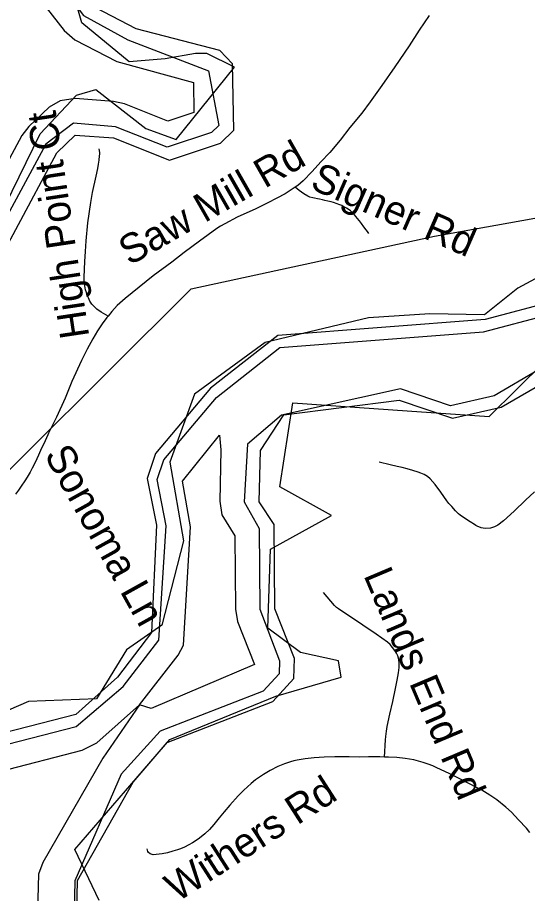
# Model space of a CAD drawing. Extents: x 1383679 to 1536984, y 460658 to 651027.
# Drawn here: x 1400580 to 1402244, y 515569 to 518428 of the extents above; entities that cross this region are included whole.
import ezdxf

# ---------------------------------------------------------------- set-up
doc = ezdxf.new("R2010")
doc.units = 0
for name, color, linetype in [('Default', 7, 'Continuous'), ('Exist Boundary Political City Limit New', 7, 'Continuous'), ('Exist Hydrographic Bay Label', 7, 'Continuous'), ('Exist Hydrographic Buffer Line', 7, 'Continuous'), ('Exist Road Non-System Type 51', 7, 'Continuous'), ('Exist Road Non-System Type 51 Label', 7, 'Continuous'), ('Exist Utilities Electrical Transmission Line', 7, 'Continuous'), ('Map Preparation Boundary City Limit Buffer Line', 7, 'Continuous')]:
    doc.layers.add(name, color=color, linetype=linetype)

msp = doc.modelspace()

# ---------------------------------------------------------------- linework, layer by layer
at = {"layer": 'Default'}
for points in [[(1400789.8, 518410), (1400699.2, 518727.1)], [(1400400.5, 517531.4), (1400654, 518047.7), (1400771.6, 518174.5), (1400835, 518192.7), (1400997.9, 518065.8), (1401097.5, 518029.6), (1401287.5, 518265.1), (1401197, 518310.4), (1401160.9, 518310.4), (1401061.2, 518292.3), (1400943.6, 518283.2), (1400789.8, 518410)], [(1402366, 517626.9), (1402212.2, 517544.8), (1402103.1, 517457.8), (1401924.8, 517461), (1401724.5, 517447.2), (1401387.5, 517367.3), (1401156.9, 517198.7), (1401077.1, 516976.8), (1401121.5, 516719.4), (1401050.5, 516444.2), (1400935.2, 516364.3), (1400837.6, 516204.6), (1400615.9, 516195.7), (1400491.8, 516142.4)], [(1400846, 515545.6), (1400766.8, 515712.7), (1401077.1, 516070.9), (1401423, 516212.9), (1401635.8, 516275.1), (1401626.9, 516328.3), (1401502.8, 516354.9), (1401396.4, 516434.8), (1401405.2, 516692.2), (1401604.4, 516802.4), (1401435.5, 516896.5), (1401478, 517170.6), (1401851.1, 517144.1), (1402118.5, 517125.1), (1402389.6, 517393.4)]]:
    msp.add_lwpolyline(points, dxfattribs=at)
at = {"layer": 'Exist Boundary Political City Limit New'}
for points in [[(1400789.8, 518410), (1400699.2, 518727.1)], [(1400400.5, 517531.4), (1400654, 518047.7), (1400771.6, 518174.5), (1400835, 518192.7), (1400997.9, 518065.8), (1401097.5, 518029.6), (1401287.5, 518265.1), (1401197, 518310.4), (1401160.9, 518310.4), (1401061.2, 518292.3), (1400943.6, 518283.2), (1400789.8, 518410)], [(1402366, 517626.9), (1402212.2, 517544.8), (1402103.1, 517457.8), (1401924.8, 517461), (1401724.5, 517447.2), (1401387.5, 517367.3), (1401156.9, 517198.7), (1401077.1, 516976.8), (1401121.5, 516719.4), (1401050.5, 516444.2), (1400935.2, 516364.3), (1400837.6, 516204.6), (1400615.9, 516195.7), (1400491.8, 516142.4)], [(1400846, 515545.6), (1400766.8, 515712.7), (1401077.1, 516070.9), (1401423, 516212.9), (1401635.8, 516275.1), (1401626.9, 516328.3), (1401502.8, 516354.9), (1401396.4, 516434.8), (1401405.2, 516692.2), (1401604.4, 516802.4), (1401435.5, 516896.5), (1401478, 517170.6), (1401851.1, 517144.1), (1402118.5, 517125.1), (1402389.6, 517393.4)]]:
    msp.add_lwpolyline(points, dxfattribs=at)
at = {"layer": 'Exist Hydrographic Bay Label'}
for points in [[(1399586.1, 516534.5), (1400182.1, 517129.8), (1400439.1, 517485.7), (1400708.2, 517985.8), (1400768.1, 518043.7), (1400893.1, 518034.6), (1401075.1, 517962), (1401242.1, 518017.7), (1401285.1, 518059.6), (1401281.1, 518276.3), (1401240.2, 518319.7), (1400967.1, 518390.9), (1400835.1, 518459.2)], [(1402334.9, 517503.4), (1402106.1, 517442.4), (1401429.1, 517390.3), (1401209.1, 517217.5), (1401030.1, 517004.5), (1401003.1, 516922.9), (1401033, 516771.3), (1401017, 516420.5), (1400906.1, 516274.9), (1400770.1, 516153), (1400460.1, 516073.9)], [(1401184, 515202.6), (1401180, 515402.9), (1401155, 515426.4), (1400814, 515466.1), (1400773, 515509.6), (1400775.1, 515611.3), (1400957.1, 515932.6), (1401068.1, 516061.6), (1401413.1, 516195.8), (1401481.1, 516270), (1401483, 516335.6), (1401419, 516497.7), (1401417.1, 516773.5), (1401368.1, 516846.7), (1401372.1, 517014), (1401449.1, 517130.6), (1401825, 517178.9), (1401999, 517119.6), (1402158, 517155.8), (1402310.1, 517244.6)]]:
    msp.add_lwpolyline(points, dxfattribs=at)
at = {"layer": 'Exist Hydrographic Buffer Line'}
for points in [[(1400595.5, 520616.4), (1400503, 520434.7), (1400508.7, 520401.1), (1400582.6, 520294.6), (1400585.5, 520021.3), (1400763, 519658), (1400782.7, 519527.8), (1400658.9, 519072.3), (1400649.5, 518705), (1400690.5, 518572.8), (1400794.8, 518434.1), (1400940.1, 518354.7), (1401203.2, 518253.2), (1401236.1, 518075.5), (1401212.1, 518052.1), (1401067.7, 518004), (1400899.3, 518071.1), (1400762.4, 518083), (1400671.7, 518014), (1400396.5, 517506.3), (1400142.9, 517155.2), (1399549.2, 516562.2)], [(1400633.6, 518511.8), (1400731.5, 518385.1), (1400766.5, 518354.6), (1400903.3, 518283.7), (1401153.5, 518215.4), (1401155.3, 518117.5), (1401070.1, 518089.1), (1400929, 518145.4), (1400893.2, 518153.6), (1400768.2, 518162.8), (1400718.5, 518155.8), (1400682.4, 518135), (1400616.1, 518071.5), (1400593.8, 518042), (1400328.6, 517548.9)], [(1402366.4, 517486.7), (1402498.4, 517621.2), (1402658.4, 517751.6), (1402710.2, 517763.1), (1402750.2, 517773.4), (1402756.5, 517682.9), (1402692.8, 517584), (1402279.4, 517277.4), (1402134.6, 517192.7), (1401992.6, 517160.4), (1401829.3, 517216.1), (1401440.5, 517130), (1401330, 517035.4), (1401319.5, 516847), (1401368.6, 516760.5), (1401370.4, 516496.8), (1401434.2, 516327.9), (1401432.9, 516285.4), (1401381.3, 516229.1), (1401045, 516098.3), (1400918.1, 515958.1), (1400766.5, 515610.6)], [(1400276.5, 515751.7), (1400178.8, 515871.9), (1400194.7, 515910.2), (1400374.5, 515976.3), (1400474.5, 516037.8), (1400771.3, 516113.6), (1400924.1, 516244.5), (1401040.2, 516395.6), (1401064.4, 516768.8), (1401035.8, 516919.7), (1401057, 516984), (1401228.4, 517187.9), (1401435.6, 517350.7), (1402100.5, 517401.8), (1402314.4, 517458.4), (1402366.4, 517486.7)], [(1400337.4, 515551.6), (1400351.6, 515590.8), (1400356.5, 515750), (1400349.3, 515793.6), (1400328.5, 515829.7), (1400391.5, 515857.5), (1400434.5, 515872.4), (1400466.5, 515899.1), (1400520.3, 515967), (1400791.1, 516036.1), (1400838.5, 516060.4), (1400977.6, 516184.9), (1401103.9, 516347.1), (1401121.2, 516378.8), (1401144.3, 516765.2), (1401118.3, 516914.6), (1401239, 517065.1)], [(1401239, 517065.1), (1401243.5, 517016.2), (1401239.5, 516848.9), (1401246.7, 516805), (1401288.7, 516736), (1401290.5, 516496.2), (1401297.6, 516456), (1401352.7, 516316.3), (1401016, 516172.8), (1400977.6, 516184.9), (1400857.5, 516010.2), (1400662.1, 515669.8), (1400648.2, 515631.5), (1400644.4, 515511.3)], [(1400766.5, 515610.6), (1400764.4, 515508.9), (1400805.4, 515465.5)]]:
    msp.add_lwpolyline(points, dxfattribs=at)
at = {"layer": 'Exist Road Non-System Type 51'}
msp.add_line((1401795.4, 516967.7), (1401760.2, 516976.8), dxfattribs=at)
for points in [[(1401922.4, 518434.3), (1401890.3, 518385.8), (1401857.8, 518335.6), (1401810.4, 518266.5), (1401768.6, 518206.1), (1401729.8, 518152.1), (1401702.7, 518115.7), (1401664.5, 518068.7), (1401632.3, 518027.3), (1401599, 517987.2), (1401569.6, 517956.4), (1401540.6, 517925.2), (1401512.2, 517894.7), (1401493.9, 517879.9), (1401485.4, 517874.1), (1401475.7, 517867.4), (1401452.7, 517852.6), (1401426, 517837.7), (1401395.9, 517823.3), (1401357, 517803.5), (1401296.4, 517775.7), (1401256, 517754.3), (1401242.4, 517746.5), (1401230.4, 517738.5), (1401172.9, 517697.7), (1401123.7, 517661.1), (1401082.9, 517629.4), (1401022.1, 517584.5), (1400931.2, 517510.2), (1400905, 517487.7), (1400887.1, 517468.3), (1400875.2, 517453.4), (1400871, 517448.2), (1400856.1, 517428.1), (1400840.5, 517405), (1400825.4, 517379.2), (1400807.1, 517345.2), (1400788, 517308.5), (1400756.6, 517239.9), (1400734.6, 517185.5), (1400707.3, 517123.5), (1400681.1, 517071.2), (1400678.7, 517066), (1400669.4, 517045.8), (1400655.1, 517014.7), (1400648.3, 516999.2), (1400642.5, 516986.8), (1400634.6, 516970.8), (1400627.9, 516956.8), (1400620.7, 516943.6), (1400611.4, 516927.8), (1400603.6, 516915.3), (1400591.8, 516898.5), (1400582.8, 516885.2), (1400572.7, 516871.6)], [(1400875.2, 517453.4), (1400853, 517466.5), (1400838.9, 517476.1), (1400830.4, 517483.2), (1400826.1, 517487.2), (1400822.1, 517491.7), (1400815.6, 517501.9), (1400810.8, 517512.3), (1400807.9, 517519.1), (1400804.5, 517530.1), (1400801.9, 517539.2), (1400799.3, 517551.5), (1400797.5, 517566.3), (1400796.9, 517578.6), (1400798.2, 517606.8), (1400799.3, 517630.9), (1400801.2, 517664.3), (1400803.3, 517698.8), (1400809, 517757.8), (1400818.4, 517823.4), (1400821.6, 517843.1), (1400824.6, 517856.9), (1400836.2, 517909.8), (1400841.2, 517934.6), (1400844.1, 517949), (1400846.3, 517962), (1400847.6, 517975.8), (1400847.8, 517981.9), (1400847.8, 517984.9), (1400847.8, 517987.5), (1400846.4, 517999)], [(1401725.5, 517722.8), (1401721.1, 517728.9), (1401716.8, 517734.6), (1401709.6, 517744.3), (1401701.7, 517755.4), (1401695.6, 517763.8), (1401688.3, 517773.1), (1401684.7, 517777.4), (1401679, 517783.9), (1401670.4, 517792.4), (1401665.9, 517796.4), (1401658.1, 517802.1), (1401652.8, 517805.5), (1401644.5, 517810.2), (1401637.5, 517814), (1401627.8, 517817.7), (1401622.3, 517819.8), (1401611, 517823.7), (1401602.9, 517826.1), (1401592.5, 517828.7), (1401582.5, 517830.8), (1401575.2, 517832.3), (1401565.4, 517834.3), (1401558, 517835.7), (1401548.3, 517837.6), (1401543.5, 517838.7), (1401533, 517841.7), (1401527, 517844.2), (1401526.6, 517844.5), (1401513.4, 517851.9), (1401498.2, 517862.9), (1401485.4, 517874.1)], [(1402266.4, 516879.6), (1402237.4, 516852.5), (1402200.6, 516816.6), (1402165.3, 516785.3), (1402146.6, 516771), (1402136.5, 516765.2), (1402122.5, 516761.1), (1402105.2, 516759.7), (1402093, 516762.1), (1402079.8, 516767.4), (1402075, 516770.3), (1402070.8, 516772.8), (1402056.2, 516781.6), (1402034.5, 516795.8), (1402023.5, 516803.9), (1402019.1, 516807.5), (1402009, 516817.4), (1401996.3, 516831.5), (1401986.8, 516841.8), (1401980, 516850.8), (1401961.3, 516878.1), (1401942.4, 516903.6), (1401925.8, 516922.5), (1401917.3, 516929.2), (1401906.7, 516935.9), (1401895.7, 516940.8), (1401887.4, 516944.1), (1401869.8, 516949.8), (1401851.5, 516954.9), (1401834.3, 516958.6), (1401818.7, 516962.1), (1401795.4, 516967.7)], [(1401776.7, 516014), (1401780.7, 516070.5), (1401781.8, 516081.3), (1401783.7, 516098.6), (1401786.3, 516113.4), (1401795, 516154.6), (1401804.4, 516195.2), (1401813.3, 516237.6), (1401818.9, 516265.2), (1401822.5, 516288.7), (1401824.9, 516306.6), (1401825.3, 516320.2), (1401823.7, 516333), (1401820.5, 516344.2), (1401816.5, 516353.3), (1401811.3, 516361.3), (1401803.4, 516371.4), (1401795.3, 516380.9), (1401787, 516388.7), (1401750.4, 516415.3), (1401663.1, 516473.5), (1401640.9, 516488.2), (1401626.5, 516497.8), (1401620.5, 516502.6), (1401614.2, 516508.6), (1401577.9, 516551.3)], [(1401776.7, 516014), (1401761.6, 516014.4), (1401725, 516014.4), (1401695, 516014), (1401662.2, 516014.4), (1401615.1, 516014.7), (1401579.9, 516013.3), (1401547.9, 516011.8), (1401518.7, 516008.7), (1401491.9, 516004.3), (1401481, 516001.7), (1401470, 515998.6), (1401450.3, 515991.7), (1401429.3, 515983.3), (1401403.6, 515969.9), (1401382.4, 515957.2), (1401368.7, 515948.6), (1401356, 515939.4), (1401341.8, 515927.3), (1401318.4, 515906.3), (1401299.3, 515887.5), (1401272.8, 515857.6), (1401253.7, 515835.2), (1401237.9, 515815.6), (1401220.4, 515793.7), (1401205.8, 515777.7), (1401191.3, 515763.9), (1401173, 515748.9), (1401163, 515741.4), (1401151.1, 515734.2), (1401138.7, 515727.4), (1401124.3, 515720.5), (1401111.4, 515714.8), (1401101.2, 515711.4), (1401085.9, 515706.6), (1401068.8, 515701.8), (1401051.8, 515698.4), (1401041.7, 515697), (1401032.1, 515695.8), (1401022.5, 515695.5), (1401016.2, 515696.7), (1401012.2, 515698.2), (1401007.4, 515702.2), (1401005, 515705.5), (1401002.8, 515714.4)], [(1402251.4, 515767.7), (1402240, 515782.1), (1402214.5, 515809.6), (1402191.8, 515834), (1402173.1, 515850.3), (1402143.6, 515874.7), (1402121.3, 515889.9), (1402095, 515905.8), (1402075, 515916.2), (1402057.1, 515925.5), (1402020.6, 515944.2), (1401988.4, 515960.1), (1401962.1, 515972.6), (1401945.5, 515980), (1401934.3, 515985.2), (1401919.6, 515991.2), (1401903.1, 515996.4), (1401873, 516004.6), (1401844.9, 516009.5), (1401817.6, 516012.5), (1401790.7, 516013.6), (1401776.7, 516014)]]:
    msp.add_lwpolyline(points, dxfattribs=at)
at = {"layer": 'Exist Utilities Electrical Transmission Line'}
msp.add_lwpolyline([(1398237.1, 514473.5), (1398982, 515276.5), (1399667.4, 515994.7), (1400038.1, 516405.2), (1400335.1, 516735.2), (1401146.3, 517542.6), (1401940.1, 517714.3), (1402310.4, 517780.1)], dxfattribs=at)
at = {"layer": 'Map Preparation Boundary City Limit Buffer Line'}
for points in [[(1400789.8, 518410), (1400699.2, 518727.1)], [(1400789.8, 518410), (1400699.2, 518727.1)], [(1400400.5, 517531.4), (1400654, 518047.7), (1400771.6, 518174.5), (1400835, 518192.7), (1400997.9, 518065.8), (1401097.5, 518029.6), (1401287.5, 518265.1), (1401197, 518310.4), (1401160.9, 518310.4), (1401061.2, 518292.3), (1400943.6, 518283.2), (1400789.8, 518410)], [(1400400.5, 517531.4), (1400654, 518047.7), (1400771.6, 518174.5), (1400835, 518192.7), (1400997.9, 518065.8), (1401097.5, 518029.6), (1401287.5, 518265.1), (1401197, 518310.4), (1401160.9, 518310.4), (1401061.2, 518292.3), (1400943.6, 518283.2), (1400789.8, 518410)], [(1402366, 517626.9), (1402212.2, 517544.8), (1402103.1, 517457.8), (1401924.8, 517461), (1401724.5, 517447.2), (1401387.5, 517367.3), (1401156.9, 517198.7), (1401077.1, 516976.8), (1401121.5, 516719.4), (1401050.5, 516444.2), (1400935.2, 516364.3), (1400837.6, 516204.6), (1400615.9, 516195.7), (1400491.8, 516142.4)], [(1402366, 517626.9), (1402212.2, 517544.8), (1402103.1, 517457.8), (1401924.8, 517461), (1401724.5, 517447.2), (1401387.5, 517367.3), (1401156.9, 517198.7), (1401077.1, 516976.8), (1401121.5, 516719.4), (1401050.5, 516444.2), (1400935.2, 516364.3), (1400837.6, 516204.6), (1400615.9, 516195.7), (1400491.8, 516142.4)], [(1400846, 515545.6), (1400766.8, 515712.7), (1401077.1, 516070.9), (1401423, 516212.9), (1401635.8, 516275.1), (1401626.9, 516328.3), (1401502.8, 516354.9), (1401396.4, 516434.8), (1401405.2, 516692.2), (1401604.4, 516802.4), (1401435.5, 516896.5), (1401478, 517170.6), (1401851.1, 517144.1), (1402118.5, 517125.1), (1402389.6, 517393.4)], [(1400846, 515545.6), (1400766.8, 515712.7), (1401077.1, 516070.9), (1401423, 516212.9), (1401635.8, 516275.1), (1401626.9, 516328.3), (1401502.8, 516354.9), (1401396.4, 516434.8), (1401405.2, 516692.2), (1401604.4, 516802.4), (1401435.5, 516896.5), (1401478, 517170.6), (1401851.1, 517144.1), (1402118.5, 517125.1), (1402389.6, 517393.4)]]:
    msp.add_lwpolyline(points, dxfattribs=at)

# ---------------------------------------------------------------- texts
at = {"layer": 'Exist Road Non-System Type 51 Label'}
for s, rotation, p in [('High Point Ct', 98.5169, (1400814.1, 517386.8)), ('Saw Mill Rd', 29.7404, (1400944.9, 517616.3)), ('Signer Rd', 336.3591, (1401530.4, 517870.9)), ('Sonoma Ln', 299.0558, (1400665.3, 517000.3)), ('Lands End Rd', 292.9659, (1401707.7, 516607.6)), ('Withers Rd', 32.7121, (1401100.7, 515538.8))]:
    msp.add_text(s, height=95, rotation=rotation, dxfattribs=at).set_placement(p)

doc.saveas('drawing.dxf')
